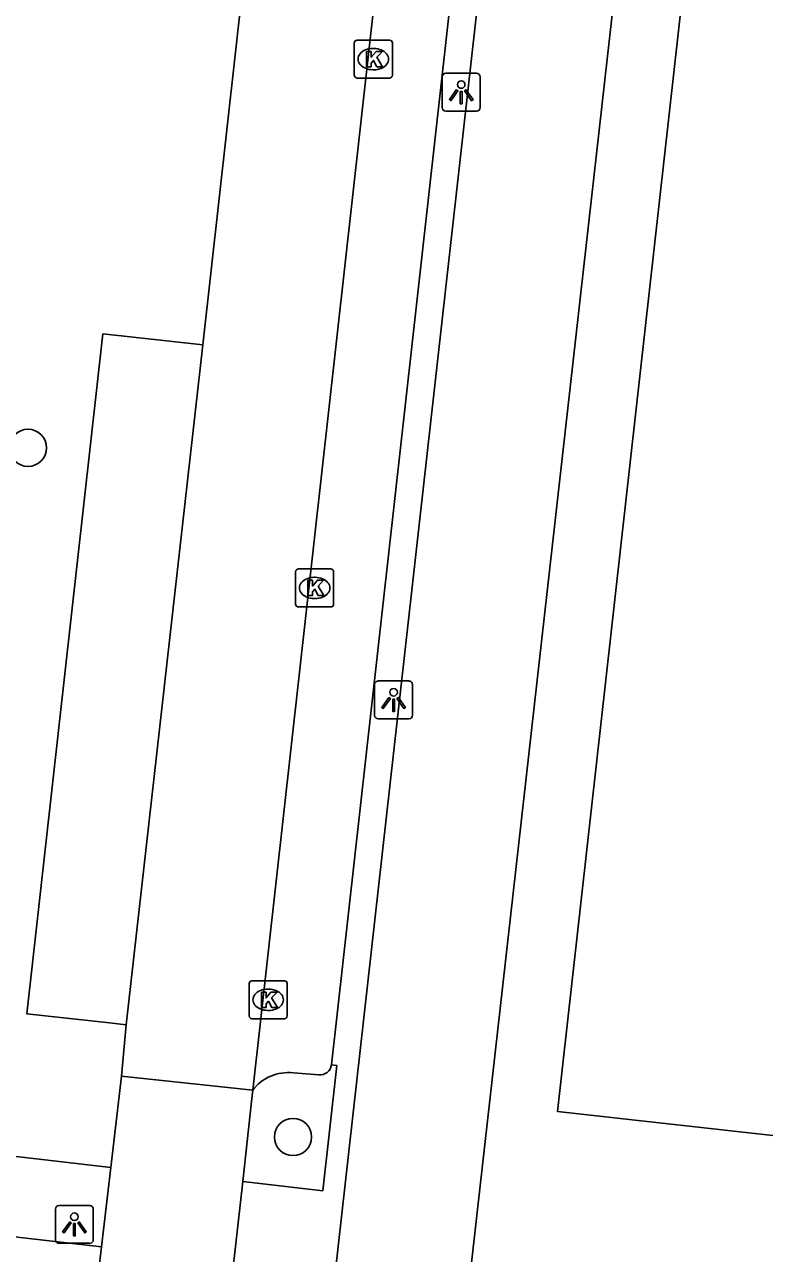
# Model space of a CAD drawing. Extents: x 161928 to 163055, y 386475 to 387428.
# Drawn here: x 162200.76 to 162220.23, y 386676.76 to 386709.1 of the extents above; entities that cross this region are included whole.
import ezdxf

# ---------------------------------------------------------------- set-up
doc = ezdxf.new("R2010")
doc.units = 0
for name, color, linetype in [('IMGEO_Boom', 7, 'Continuous'), ('IMGEO_Fietspad_gesloten', 7, 'Continuous'), ('IMGEO_Kolk', 7, 'Continuous'), ('IMGEO_Lichtpunt', 7, 'Continuous'), ('IMGEO_Parkeervlak_open', 7, 'Continuous'), ('IMGEO_Rijbaan_lokaal_open', 7, 'Continuous'), ('IMGEO_Voetpad_open', 7, 'Continuous')]:
    doc.layers.add(name, color=color, linetype=linetype)

msp = doc.modelspace()

# ---------------------------------------------------------------- linework, layer by layer
at = {"layer": 'IMGEO_Boom'}
for centre in [(162200.854, 386697.959), (162207.826, 386679.826)]:
    msp.add_circle(centre, 0.489, dxfattribs=at)
at = {"layer": 'IMGEO_Fietspad_gesloten'}
for points in [[(162195.921, 386555.33), (162196.623, 386563.902), (162198.619, 386583.997), (162202.473, 386618.652), (162216.324, 386742.13)], [(162219.856, 386741.57), (162213.001, 386680.793), (162211.475, 386667.262)]]:
    msp.add_lwpolyline(points, dxfattribs=at)
at = {"layer": 'IMGEO_Kolk'}
for p, q in [((162209.438, 386707.76), (162209.438, 386708.612)), ((162209.513, 386708.686), (162210.365, 386708.686)), ((162210.439, 386708.612), (162210.439, 386707.76)), ((162209.926, 386708.466), (162209.951, 386708.466)), ((162209.949, 386707.906), (162209.924, 386707.906)), ((162210.365, 386707.686), (162209.513, 386707.686)), ((162207.893, 386693.847), (162207.893, 386694.699)), ((162207.968, 386694.773), (162208.82, 386694.773)), ((162208.894, 386694.699), (162208.894, 386693.847)), ((162208.381, 386694.553), (162208.406, 386694.553)), ((162208.404, 386693.993), (162208.379, 386693.993)), ((162208.82, 386693.773), (162207.968, 386693.773)), ((162206.671, 386683.01), (162206.671, 386683.862)), ((162206.746, 386683.936), (162207.598, 386683.936)), ((162207.159, 386683.716), (162207.184, 386683.716)), ((162207.672, 386683.862), (162207.672, 386683.01)), ((162207.182, 386683.156), (162207.157, 386683.156)), ((162207.598, 386682.936), (162206.746, 386682.936))]:
    msp.add_line(p, q, dxfattribs=at)
for points in [[(162209.438, 386707.76), (162209.438, 386708.612)], [(162209.513, 386708.686), (162210.365, 386708.686)], [(162210.439, 386708.612), (162210.439, 386707.76)], [(162209.759, 386708.386), (162209.882, 386708.386), (162209.882, 386708.235), (162210.012, 386708.386), (162210.176, 386708.386), (162210.03, 386708.235), (162210.183, 386707.986), (162210.031, 386707.986), (162209.946, 386708.15), (162209.882, 386708.083), (162209.882, 386707.986), (162209.759, 386707.986), (162209.759, 386708.386)], [(162210.365, 386707.686), (162209.513, 386707.686)], [(162207.893, 386693.847), (162207.893, 386694.699)], [(162207.968, 386694.773), (162208.82, 386694.773)], [(162208.894, 386694.699), (162208.894, 386693.847)], [(162208.214, 386694.473), (162208.337, 386694.473), (162208.337, 386694.322), (162208.467, 386694.473), (162208.631, 386694.473), (162208.485, 386694.322), (162208.638, 386694.073), (162208.486, 386694.073), (162208.401, 386694.237), (162208.337, 386694.17), (162208.337, 386694.073), (162208.214, 386694.073), (162208.214, 386694.473)], [(162208.82, 386693.773), (162207.968, 386693.773)], [(162206.671, 386683.01), (162206.671, 386683.862)], [(162206.746, 386683.936), (162207.598, 386683.936)], [(162207.672, 386683.862), (162207.672, 386683.01)], [(162206.992, 386683.636), (162207.115, 386683.636), (162207.115, 386683.485), (162207.245, 386683.636), (162207.409, 386683.636), (162207.263, 386683.485), (162207.416, 386683.236), (162207.264, 386683.236), (162207.179, 386683.4), (162207.115, 386683.333), (162207.115, 386683.236), (162206.992, 386683.236), (162206.992, 386683.636)], [(162207.598, 386682.936), (162206.746, 386682.936)]]:
    msp.add_lwpolyline(points, dxfattribs=at)
for centre, start, end in [((162209.515, 386708.61), 91.552, 178.448), ((162209.515, 386708.61), 91.552, 178.448), ((162210.363, 386708.61), 1.552, 88.448), ((162210.363, 386708.61), 1.552, 88.448), ((162209.515, 386707.762), 181.552, 268.448), ((162209.515, 386707.762), 181.552, 268.448), ((162210.363, 386707.762), 271.552, 358.448), ((162210.363, 386707.762), 271.552, 358.448), ((162207.97, 386694.697), 91.552, 178.448), ((162207.97, 386694.697), 91.552, 178.448), ((162208.818, 386694.697), 1.552, 88.448), ((162208.818, 386694.697), 1.552, 88.448), ((162207.97, 386693.849), 181.552, 268.448), ((162207.97, 386693.849), 181.552, 268.448), ((162208.818, 386693.849), 271.552, 358.448), ((162208.818, 386693.849), 271.552, 358.448), ((162206.748, 386683.86), 91.552, 178.448), ((162206.748, 386683.86), 91.552, 178.448), ((162207.596, 386683.86), 1.552, 88.448), ((162207.596, 386683.86), 1.552, 88.448), ((162206.748, 386683.012), 181.552, 268.448), ((162206.748, 386683.012), 181.552, 268.448), ((162207.596, 386683.012), 271.552, 358.448), ((162207.596, 386683.012), 271.552, 358.448)]:
    msp.add_arc(centre, 0.0765, start, end, dxfattribs=at)
for centre, major_axis, ratio, start_param, end_param in [((162209.925, 386708.186), (-0.387, 0.002), 0.722429, 4.712389, 7.853982), ((162209.95, 386708.186), (-0.39, 0.002), 0.717154, 1.570796, 4.712389), ((162208.38, 386694.273), (-0.387, 0.002), 0.722429, 4.712389, 7.853982), ((162208.405, 386694.273), (-0.39, 0.002), 0.717154, 1.570796, 4.712389), ((162207.158, 386683.436), (-0.387, 0.002), 0.722429, 4.712389, 7.853982), ((162207.183, 386683.436), (-0.39, 0.002), 0.717154, 1.570796, 4.712389)]:
    msp.add_ellipse(centre, major_axis=major_axis, ratio=ratio, start_param=start_param, end_param=end_param, dxfattribs=at)
at = {"layer": 'IMGEO_Lichtpunt'}
for p, q in [((162211.751, 386707.719), (162211.751, 386706.912)), ((162211.751, 386707.719), (162211.751, 386706.912)), ((162212.653, 386707.814), (162211.845, 386707.814)), ((162212.653, 386707.814), (162211.845, 386707.814)), ((162212.747, 386706.912), (162212.747, 386707.719)), ((162212.747, 386706.912), (162212.747, 386707.719)), ((162211.845, 386706.818), (162212.653, 386706.818)), ((162211.845, 386706.818), (162212.653, 386706.818)), ((162209.973, 386691.729), (162209.973, 386690.922)), ((162209.973, 386691.729), (162209.973, 386690.922)), ((162210.875, 386691.824), (162210.067, 386691.824)), ((162210.875, 386691.824), (162210.067, 386691.824)), ((162210.969, 386690.922), (162210.969, 386691.729)), ((162210.969, 386690.922), (162210.969, 386691.729)), ((162210.067, 386690.828), (162210.875, 386690.828)), ((162210.067, 386690.828), (162210.875, 386690.828)), ((162201.575, 386677.93), (162201.575, 386677.123)), ((162201.575, 386677.93), (162201.575, 386677.123)), ((162202.477, 386678.025), (162201.669, 386678.025)), ((162202.477, 386678.025), (162201.669, 386678.025)), ((162202.571, 386677.123), (162202.571, 386677.93)), ((162202.571, 386677.123), (162202.571, 386677.93)), ((162201.669, 386677.029), (162202.477, 386677.029)), ((162201.669, 386677.029), (162202.477, 386677.029))]:
    msp.add_line(p, q, dxfattribs=at)
for points in [[(162212.125, 386707.383), (162212.164, 386707.355), (162211.976, 386707.093), (162211.938, 386707.12), (162212.125, 386707.383)], [(162212.227, 386707.335), (162212.274, 386707.335), (162212.274, 386707.013), (162212.227, 386707.013), (162212.227, 386707.335)], [(162212.337, 386707.355), (162212.375, 386707.382), (162212.562, 386707.12), (162212.523, 386707.092), (162212.337, 386707.355)], [(162210.347, 386691.393), (162210.386, 386691.365), (162210.198, 386691.103), (162210.16, 386691.13), (162210.347, 386691.393)], [(162210.449, 386691.345), (162210.496, 386691.345), (162210.496, 386691.023), (162210.449, 386691.023), (162210.449, 386691.345)], [(162210.559, 386691.365), (162210.597, 386691.392), (162210.784, 386691.13), (162210.745, 386691.102), (162210.559, 386691.365)], [(162201.949, 386677.594), (162201.988, 386677.566), (162201.8, 386677.304), (162201.762, 386677.331), (162201.949, 386677.594)], [(162202.051, 386677.546), (162202.098, 386677.546), (162202.098, 386677.224), (162202.051, 386677.224), (162202.051, 386677.546)], [(162202.161, 386677.566), (162202.199, 386677.593), (162202.386, 386677.331), (162202.347, 386677.303), (162202.161, 386677.566)]]:
    msp.add_lwpolyline(points, dxfattribs=at)
for centre in [(162212.25, 386707.517), (162210.472, 386691.527), (162202.074, 386677.728)]:
    msp.add_circle(centre, 0.0994, dxfattribs=at)
for centre, start, end in [((162211.845, 386707.719), 90, 180), ((162211.845, 386707.719), 90, 180), ((162212.653, 386707.719), 0, 90), ((162212.653, 386707.719), 0, 90), ((162211.845, 386706.912), 180, 270), ((162211.845, 386706.912), 180, 270), ((162212.653, 386706.912), 270, 0), ((162212.653, 386706.912), 270, 360), ((162210.067, 386691.729), 90, 180), ((162210.067, 386691.729), 90, 180), ((162210.875, 386691.729), 0, 90), ((162210.875, 386691.729), 0, 90), ((162210.067, 386690.922), 180, 270), ((162210.067, 386690.922), 180, 270), ((162210.875, 386690.922), 270, 0), ((162210.875, 386690.922), 270, 360), ((162201.669, 386677.93), 90, 180), ((162201.669, 386677.93), 90, 180), ((162202.477, 386677.93), 0, 90), ((162202.477, 386677.93), 0, 90), ((162201.669, 386677.123), 180, 270), ((162201.669, 386677.123), 180, 270), ((162202.477, 386677.123), 270, 0), ((162202.477, 386677.123), 270, 360)]:
    msp.add_arc(centre, 0.0946, start, end, dxfattribs=at)
at = {"layer": 'IMGEO_Parkeervlak_open'}
for points in [[(162203.435, 386682.781), (162203, 386682.828), (162200.825, 386683.064), (162202.823, 386700.954), (162205.453, 386700.673)], [(162208.503, 386681.463), (162207.835, 386681.512)]]:
    msp.add_lwpolyline(points, dxfattribs=at)
for centre, radius, start, end in [((162208.533, 386681.772), 0.31, 264.5099, 350.7426), ((162207.689, 386680.372), 1.149, 82.7091, 143.5458)]:
    msp.add_arc(centre, radius, start, end, dxfattribs=at)
at = {"layer": 'IMGEO_Rijbaan_lokaal_open'}
for points in [[(162210.549, 386746.328), (162205.453, 386700.673)], [(162206.765, 386681.055), (162213.621, 386742.419)], [(162205.453, 386700.673), (162203.435, 386682.781)], [(162203.435, 386682.781), (162203.309, 386681.427)], [(162203.309, 386681.427), (162203.028, 386679.021)], [(162203.309, 386681.427), (162206.765, 386681.055)], [(162206.507, 386678.651), (162206.732, 386680.756), (162206.765, 386681.055)], [(162203.028, 386679.021), (162202.784, 386676.936)], [(162206.507, 386678.651), (162204.281, 386658.907)], [(162202.784, 386676.936), (162202.653, 386675.819)]]:
    msp.add_lwpolyline(points, dxfattribs=at)
at = {"layer": 'IMGEO_Voetpad_open'}
for points in [[(162223.437, 386679.534), (162214.782, 386680.498), (162221.929, 386744.346)], [(162215.464, 386741.02), (162208.839, 386681.722)], [(162208.839, 386681.722), (162208.976, 386681.707), (162208.607, 386678.41), (162206.507, 386678.651)], [(162191.691, 386680.339), (162203.028, 386679.021)], [(162202.784, 386676.936), (162191.485, 386678.234)]]:
    msp.add_lwpolyline(points, dxfattribs=at)

doc.saveas('drawing.dxf')
